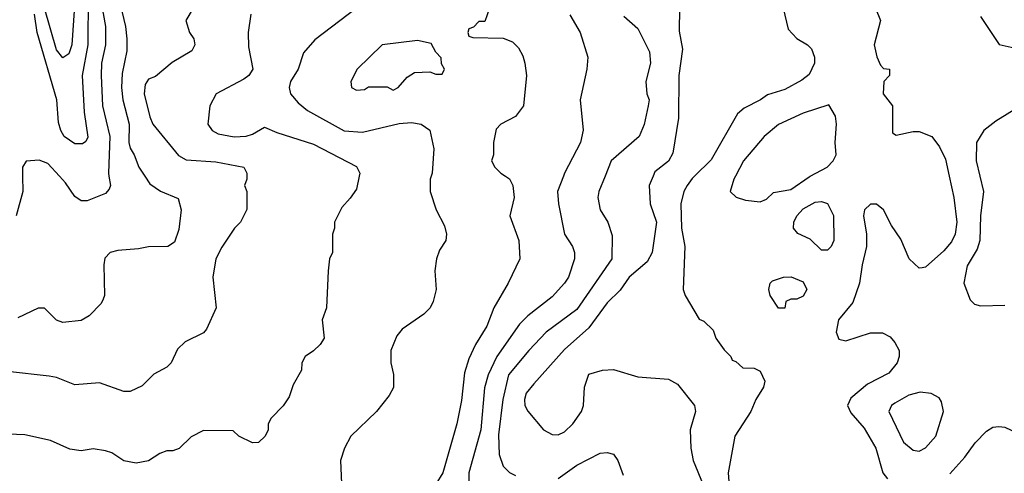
# Model space of a CAD drawing. Header units: inches. Extents: x 1793389 to 1900389, y 320802 to 470796.
# Tile 390 of 656: x 1831309 to 1834528, y 439028 to 440512. Entities that reach past the tile are written whole.
import ezdxf

# ---------------------------------------------------------------- set-up
doc = ezdxf.new("R2010")
doc.units = ezdxf.units.IN
doc.header["$MEASUREMENT"] = 0
doc.layers.add('B8433', color=7, linetype='Continuous')
doc.layers.add('B8434', color=7, linetype='Continuous')

msp = doc.modelspace()

# ---------------------------------------------------------------- linework, layer by layer
at = {"layer": 'B8433', "color": 2}
for points, elevation in [([(1832418.9, 440000), (1832410, 439958), (1832390, 439928), (1832362, 439898), (1832338, 439850), (1832338, 439830), (1832331.3, 439810), (1832332, 439750), (1832322, 439730), (1832318, 439690), (1832312, 439570), (1832298, 439530), (1832304.7, 439470), (1832292, 439450), (1832270, 439428.7), (1832242, 439410), (1832232, 439390), (1832230, 439366), (1832202.8, 439317.2), (1832190, 439278), (1832170.7, 439249.3), (1832131.1, 439208.9), (1832122, 439190), (1832122, 439170), (1832112, 439150), (1832090, 439128.7), (1832070, 439128), (1832026, 439150), (1832007.3, 439167.3), (1831910, 439168), (1831870, 439148), (1831831, 439109), (1831810, 439102), (1831790, 439102), (1831767.1, 439092.9), (1831730.7, 439069.3), (1831690, 439061.2), (1831650, 439069), (1831610, 439095.3), (1831590, 439102), (1831550, 439108), (1831510, 439102), (1831472.7, 439107.3), (1831410, 439135.3), (1831326.4, 439153.6), (1831190, 439159)], 382), ([(1832052, 440000), (1832052, 439990), (1832044.7, 439970), (1832052, 439950), (1832051.6, 439891.6), (1832031.3, 439850), (1832011.3, 439830), (1831970, 439768), (1831951, 439730), (1831941, 439670), (1831951.3, 439570), (1831919.8, 439500.2), (1831910, 439488), (1831850, 439458), (1831825.4, 439434.6), (1831804.7, 439390), (1831790, 439375.3), (1831747.7, 439352.3), (1831710, 439314), (1831670, 439295.3), (1831650, 439295.3), (1831570, 439324), (1831490, 439317.2), (1831430, 439341.2), (1831406, 439346), (1831270, 439361.2)], 378), ([(1831318.4, 440000), (1831319.1, 439950), (1831297.3, 439870)], 370), ([(1831718.7, 440000), (1831735.2, 439975.2), (1831770, 439950.7), (1831827.3, 439927.3), (1831837.3, 439890), (1831830, 439826), (1831815.3, 439784.7), (1831794, 439770), (1831730, 439769), (1831698, 439762), (1831630, 439757.2), (1831604.7, 439750), (1831588, 439732), (1831584, 439710), (1831586, 439610), (1831582, 439598), (1831576, 439584), (1831536.9, 439543.1), (1831510, 439528), (1831450, 439522), (1831429.1, 439529.1), (1831390, 439568), (1831370, 439568), (1831303.5, 439536.5)], 374), ([(1831601, 440000), (1831606, 439970), (1831602, 439958), (1831590, 439944), (1831530, 439919), (1831510, 439919), (1831490, 439934), (1831458.9, 439978.9), (1831439.6, 440000)], 370), ([(1832654.7, 440000), (1832651.3, 439990), (1832651.3, 439950), (1832671, 439890), (1832698, 439838), (1832704.7, 439810), (1832702, 439790), (1832682, 439758), (1832671.3, 439730), (1832666, 439690), (1832671, 439630), (1832661, 439590), (1832650.6, 439569.4), (1832630.7, 439549.3), (1832559.8, 439500.2), (1832542, 439478), (1832522, 439430), (1832522, 439390), (1832531, 439351), (1832530.7, 439309.3), (1832516.8, 439283.2), (1832476, 439230), (1832391.3, 439150), (1832371, 439110), (1832358, 439070), (1832362, 438970)], 386), ([(1832897, 440000), (1832910, 439991.3), (1832921, 439970), (1832926, 439930), (1832911.3, 439870), (1832941, 439790), (1832944.7, 439730), (1832906, 439650), (1832858.8, 439570), (1832836.3, 439510), (1832798.8, 439450), (1832777.5, 439402.5), (1832763, 439357), (1832753.5, 439266.5), (1832738, 439190), (1832692.4, 439030), (1832670, 438992.7)], 390), ([(1833086.8, 440000), (1833067.3, 439950), (1833070.6, 439910), (1833090.7, 439810.7), (1833116, 439770), (1833122.8, 439750), (1833122.8, 439730), (1833102.8, 439670), (1833090.7, 439650), (1833050, 439606), (1832970, 439543.7), (1832943.4, 439516.6), (1832868.5, 439410), (1832840.3, 439350), (1832828.3, 439308.3), (1832817, 439170), (1832778, 439030), (1832776, 438970)], 394), ([(1833222.8, 440000), (1833202.8, 439950), (1833198.8, 439930), (1833206.8, 439890), (1833231.3, 439850), (1833246, 439806), (1833244.9, 439730), (1833130, 439564.5), (1833030.6, 439490), (1832973.4, 439430), (1832906.7, 439350), (1832888.9, 439270), (1832874.2, 439154.2), (1832876.3, 439090), (1832890, 439051.3), (1832910, 439031), (1832930, 439021)], 398), ([(1833379.8, 440000), (1833367.3, 439970), (1833370.6, 439910), (1833390.4, 439850), (1833376.3, 439750), (1833359.9, 439720.1), (1833302, 439670), (1833272.4, 439627.6), (1833230, 439586), (1833170, 439503.7), (1833090, 439432.7), (1832990, 439321.2), (1832964.9, 439290), (1832959.1, 439270), (1832960.7, 439250), (1832970, 439231.3), (1833021, 439170), (1833050, 439154.8), (1833070, 439154), (1833090, 439164), (1833117.2, 439190), (1833145.2, 439230), (1833152.7, 439250), (1833155.3, 439310), (1833170, 439352), (1833214, 439366), (1833250, 439367.3), (1833330, 439344), (1833430, 439336.3), (1833459.9, 439319.9), (1833514.8, 439250), (1833518.8, 439230), (1833501, 439170), (1833502.8, 439110), (1833510.7, 439070), (1833543, 438990)], 402), ([(1833514.9, 440000), (1833507.3, 439992.7), (1833490.6, 439970), (1833480.5, 439950), (1833470.6, 439910), (1833472.7, 439830), (1833483.8, 439770), (1833478, 439630), (1833484.7, 439610), (1833530, 439532), (1833546, 439526), (1833576, 439496), (1833584.7, 439470), (1833611.6, 439431.6), (1833634, 439410), (1833638, 439398), (1833650, 439394), (1833672.7, 439372.7), (1833710, 439372), (1833730, 439362), (1833744.7, 439330), (1833741, 439310), (1833716, 439270), (1833698.8, 439230), (1833647.3, 439150), (1833624.9, 439030), (1833630, 438974)], 406), ([(1833649.1, 440000), (1833644, 439990), (1833632, 439950), (1833651.1, 439931.1), (1833682, 439922), (1833730, 439916), (1833750, 439924.7), (1833773.6, 439946.4), (1833830, 439956.3), (1833890, 439998), (1833893.7, 440000)], 410), ([(1834348.1, 440000), (1834363, 439930), (1834372.7, 439850), (1834367.7, 439810), (1834354.7, 439785.3), (1834330, 439756), (1834270, 439702), (1834259.8, 439700.2), (1834250, 439699), (1834217.2, 439730), (1834190, 439794), (1834158.9, 439838.9), (1834133.2, 439890), (1834110, 439909), (1834090, 439909), (1834071, 439890), (1834068, 439870), (1834077.3, 439810), (1834077.3, 439770), (1834063, 439710), (1834054.8, 439650), (1834032.7, 439587.3), (1833986, 439530), (1833978, 439490), (1833987.1, 439467.1), (1834010, 439461), (1834090, 439487.7), (1834130, 439487.7), (1834154.2, 439474.2), (1834170, 439456), (1834184, 439430), (1834184, 439410), (1834177.3, 439390), (1834150, 439356), (1834080.4, 439319.6), (1834026, 439274), (1834014.8, 439250), (1834025.8, 439225.8), (1834070, 439176), (1834107.7, 439110), (1834130.8, 439030), (1834146, 439010)], 410), ([(1834447.8, 440000), (1834459.3, 439950), (1834450.4, 439870), (1834448.2, 439790), (1834439, 439761), (1834406.8, 439706.8), (1834396, 439650), (1834416, 439596), (1834430, 439582), (1834450, 439576), (1834530, 439578)], 414), ([(1834350, 439026.8), (1834399.1, 439080.9), (1834432.1, 439127.9), (1834470, 439166), (1834490, 439178.8), (1834510, 439181), (1834530, 439178.8), (1834591.3, 439150), (1834611.3, 439130), (1834626.4, 439106.4), (1834641, 439050), (1834650.8, 439030), (1834685.1, 439005.1)], 410), ([(1833070, 439010.8), (1833130, 439054.8), (1833206.3, 439093.7), (1833230, 439096), (1833250.7, 439090.7), (1833264.7, 439070), (1833282, 439022)], 398)]:
    msp.add_lwpolyline(points, dxfattribs=dict(at, elevation=elevation))
for points, elevation in [([(1833930, 439758), (1833893.6, 439793.6), (1833852.9, 439812.9), (1833839, 439830), (1833839.3, 439850), (1833850, 439870.8), (1833870, 439893.4), (1833910, 439915.5), (1833930, 439917.3), (1833950, 439910.8), (1833970, 439872), (1833971, 439790), (1833962, 439770), (1833950, 439758)], 406), ([(1833790, 439568), (1833762, 439610), (1833758, 439630), (1833762, 439650), (1833770, 439658), (1833806, 439670), (1833831.1, 439671.1), (1833870, 439654), (1833882, 439630), (1833870, 439608), (1833850, 439598), (1833830, 439598), (1833814, 439590), (1833810, 439568)], 406), ([(1834253.2, 439293.2), (1834215.9, 439284.1), (1834170, 439258), (1834158.8, 439250), (1834150.8, 439230), (1834198.8, 439130), (1834230, 439104), (1834250, 439100.7), (1834270, 439111), (1834304, 439150), (1834329, 439230), (1834322, 439262), (1834314.6, 439274.6), (1834288.7, 439288.7)], 414)]:
    msp.add_lwpolyline(points, close=True, dxfattribs=dict(at, elevation=elevation))
at = {"layer": 'B8434', "color": 2}
for points, elevation in [([(1831308.4, 441188.4), (1831337, 441150), (1831364.7, 441124.7), (1831468.2, 441050), (1831481.6, 441030), (1831512.8, 440952.8), (1831508.7, 440930), (1831466.1, 440893.9), (1831450, 440873.6), (1831439.1, 440850), (1831436.9, 440830), (1831441.5, 440810), (1831467.6, 440770), (1831473.1, 440753.1), (1831486, 440670), (1831490.2, 440590), (1831479.6, 440430), (1831470, 440400.9), (1831450, 440387), (1831430, 440414), (1831390.6, 440550), (1831374.8, 440574.8), (1831330, 440619.3), (1831250, 440665.6)], 362), ([(1831948.3, 440671.7), (1831852, 440510), (1831864.7, 440470), (1831878, 440450), (1831882, 440430), (1831872, 440410), (1831807.5, 440372.5), (1831753.2, 440326.8), (1831730, 440317.2), (1831719.8, 440300.2), (1831716.3, 440270), (1831734.6, 440194.6), (1831744.9, 440170), (1831828.1, 440068.1), (1831853.2, 440053.2), (1831950, 440047.3), (1832042, 440030), (1832052, 440010), (1832052, 440000)], 378), ([(1831565.2, 440630), (1831590.3, 440490), (1831590.3, 440430), (1831577, 440370), (1831575.3, 440330), (1831580.3, 440230), (1831603.7, 440130), (1831599.3, 440010), (1831601, 440000)], 370), ([(1831532.9, 440590), (1831531.6, 440430), (1831513.1, 440330), (1831519.6, 440210), (1831532.1, 440127.9), (1831526, 440114), (1831514.4, 440105.6), (1831490, 440105.6), (1831454.5, 440130), (1831443.6, 440150), (1831436.1, 440176.1), (1831431, 440250), (1831366.9, 440470), (1831357.3, 440530)], 366), ([(1831626.7, 440610), (1831655.3, 440490), (1831659.5, 440450), (1831659.3, 440410), (1831644.2, 440335.8), (1831642, 440290), (1831646.7, 440250), (1831667, 440170), (1831666, 440110), (1831670, 440092), (1831684, 440070), (1831698.8, 440030), (1831718.7, 440000)], 374), ([(1832410, 440549.3), (1832273.7, 440446.3), (1832236.8, 440403.2), (1832219.1, 440350), (1832194, 440310), (1832190.7, 440290), (1832194.8, 440270), (1832219.9, 440239.9), (1832250, 440214.8), (1832370, 440148.4), (1832430, 440144.4), (1832550, 440173), (1832590, 440176.3), (1832622, 440170), (1832650.5, 440150.5), (1832662.8, 440090), (1832658, 440010), (1832654.7, 440000)], 386), ([(1832844.7, 440550), (1832830, 440506), (1832810, 440506), (1832792.7, 440487.3), (1832778, 440482), (1832774, 440470), (1832778, 440458), (1832790, 440454), (1832890, 440452), (1832919.8, 440439.8), (1832939.8, 440419.8), (1832954.4, 440394.4), (1832961, 440370), (1832966, 440330), (1832956, 440230), (1832930, 440195.3), (1832882, 440170), (1832866.4, 440153.6), (1832858, 440110), (1832858, 440070), (1832852, 440050), (1832862, 440030), (1832882, 440010), (1832897, 440000)], 390), ([(1833466, 440550), (1833464.9, 440475.1), (1833476.1, 440416.1), (1833464.4, 440330), (1833463, 440190), (1833444.5, 440075.5), (1833430, 440049.2), (1833385.8, 440014.2), (1833379.8, 440000)], 402), ([(1833804.9, 440550), (1833821.6, 440481.6), (1833850, 440450.8), (1833884.7, 440430), (1833897.3, 440417.3), (1833907.3, 440390), (1833907.7, 440370), (1833890, 440333.2), (1833865.8, 440314.1), (1833810, 440283.7), (1833753.7, 440266.3), (1833731.3, 440250), (1833677.3, 440222.7), (1833656, 440204), (1833570, 440053.2), (1833514.9, 440000)], 406), ([(1834107.3, 440550), (1834123, 440510), (1834102.8, 440430), (1834110.9, 440390.9), (1834123.6, 440363.6), (1834132.7, 440352.7), (1834152, 440350), (1834152, 440330), (1834134, 440310), (1834132, 440270), (1834162, 440230), (1834162, 440142), (1834174, 440134), (1834230, 440146), (1834250, 440146), (1834291.3, 440130), (1834315.9, 440095.9), (1834336.1, 440056.1), (1834348.1, 440000)], 410), ([(1832064.7, 440530), (1832056, 440470), (1832056.9, 440423.1), (1832071, 440350), (1832058, 440330), (1832042.5, 440317.5), (1831951.3, 440270), (1831931.3, 440230), (1831924.7, 440170), (1831938, 440150), (1831958.5, 440138.5), (1832010, 440128.4), (1832050, 440130.6), (1832070, 440137.3), (1832110, 440161), (1832150, 440143), (1832270, 440104.9), (1832410, 440031.3), (1832421, 440010), (1832418.9, 440000)], 382), ([(1833108.1, 440528.1), (1833141, 440470), (1833166, 440390), (1833162.8, 440350), (1833141, 440250), (1833151.1, 440151.1), (1833142.8, 440110), (1833090.7, 440010), (1833086.8, 440000)], 394), ([(1833284.1, 440524.1), (1833330, 440482.8), (1833367.5, 440407.5), (1833370.8, 440370), (1833356, 440310), (1833358.8, 440270), (1833366.8, 440250), (1833364, 440230), (1833350.5, 440169.5), (1833334, 440130), (1833242.8, 440050), (1833222.8, 440000)], 398), ([(1834450, 440522.8), (1834510.7, 440430.7), (1834590, 440413)], 414), ([(1833893.7, 440000), (1833948.7, 440030), (1833968.7, 440050), (1833978, 440070), (1833975.3, 440110), (1833979, 440170), (1833976, 440196), (1833954, 440234), (1833870, 440206), (1833790, 440169.4), (1833742.8, 440130), (1833674.8, 440050), (1833649.1, 440000)], 410), ([(1834574.4, 440225.6), (1834499.9, 440180.1), (1834461, 440150), (1834437.3, 440110), (1834436.3, 440050), (1834447.8, 440000)], 414), ([(1831439.6, 440000), (1831401.5, 440041.5), (1831372.9, 440052.9), (1831331, 440049), (1831318, 440030), (1831318.4, 440000)], 370)]:
    msp.add_lwpolyline(points, dxfattribs=dict(at, elevation=elevation))
at = {"layer": 'B8434', "color": 2, "elevation": 390}
msp.add_lwpolyline([(1832610, 440444), (1832494, 440430), (1832412, 440350), (1832392, 440310), (1832394, 440290), (1832410, 440282), (1832436.4, 440283.6), (1832450, 440292), (1832510, 440292), (1832530, 440282), (1832546, 440290), (1832576.4, 440323.6), (1832600.4, 440339.6), (1832650, 440342), (1832670, 440334), (1832690, 440334), (1832698, 440350), (1832688, 440368), (1832687.3, 440387.3), (1832670, 440406), (1832654.6, 440434.6)], close=True, dxfattribs=at)

doc.saveas('drawing.dxf')
